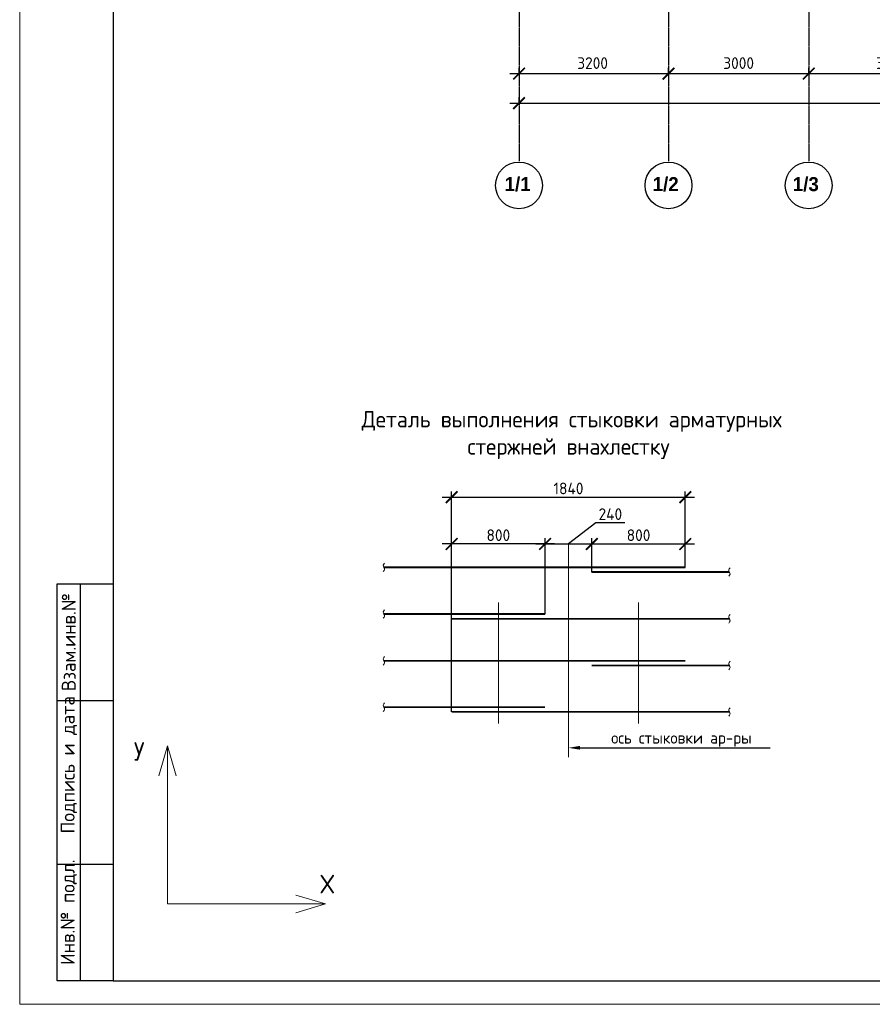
# Model space of a CAD drawing. Header units: millimetres. Extents: x -93479 to 1057970, y -66333 to 172656.
# Tile 374 of 473: x 787553 to 805800, y 1090 to 22158. Entities that reach past the tile are written whole.
import ezdxf
from ezdxf import colors
from ezdxf.entities.mleader import LeaderData, LeaderLine
from ezdxf.enums import TextEntityAlignment as Align
from ezdxf.math import Vec2, Vec3

# ---------------------------------------------------------------- set-up
doc = ezdxf.new("R2010")
doc.units = ezdxf.units.MM
for name, pattern in [('______5', [1100, 800, -100, 100, -100]), ('CENTER2', [28.575, 19.05, -3.175, 3.175, -3.175]), ('осевая', [50.8, 31.75, -6.35, 6.35, -6.35])]:
    doc.linetypes.add(name, pattern=pattern)
for name, color, linetype, lineweight in [('0.20 __', 4, 'Continuous', 20), ('Арматура', 152, 'Continuous', 40), ('Выноски', 20, 'Continuous', 20), ('Осевая', 10, 'CENTER2', 20), ('Оси', 40, '______5', 18), ('подоснова', 151, 'Continuous', 5), ('РАЗМЕРЫ', 7, 'Continuous', 9), ('СПДС_РАЗМЕРЫ', 152, 'Continuous', 25), ('Текст', 7, 'Continuous', 25), ('ТОНКИЕ', 7, 'Continuous', 9), ('Узлы', 7, 'Continuous', 0)]:
    doc.layers.add(name, color=color, linetype=linetype, lineweight=lineweight)
doc.layers.add('ТОЛСТЫЕ_ОСНОВНЫЕ', color=6, linetype='Continuous')
doc.styles.add('GOST-2.304_Type-B', font='GOST_Common.ttf')
doc.styles.add('MtXpl_Century Gothic', font='GOTHICB.TTF', dxfattribs={"height": 0.2})
doc.styles.add('style1', font='GOST_Common.ttf', dxfattribs={"height": 500})
doc.styles.add('Украинский', font='isocpeur.ttf', dxfattribs={"oblique": 12})
doc.dimstyles.new('5х', dxfattribs={"dimscale": 100, "dimtxt": 2.5, "dimasz": 2.5, "dimexe": 1.25, "dimexo": 0, "dimtad": 1, "dimdec": 0, "dimlfac": 0.2, "dimtxsty": 'GOST-2.304_Type-B', "dimblk": 'ARCHTICK', "dimcen": 2.5, "dimdle": 2, "dimadec": 0, "dimazin": 2, "dimtfac": 0.75, "dimtdec": 0, "dimtmove": 1, "dimatfit": 3, "dimfxl": 1, "dimtolj": 1, "dimarcsym": 1})
doc.dimstyles.new('СПДС', dxfattribs={"dimscale": 100, "dimtxt": 2.5, "dimasz": 2.5, "dimexe": 1.25, "dimexo": 0, "dimtad": 1, "dimdec": 0, "dimtxsty": 'GOST-2.304_Type-B', "dimblk": 'ARCHTICK', "dimcen": 2.5, "dimdle": 2, "dimadec": 0, "dimazin": 2, "dimtfac": 0.75, "dimtdec": 0, "dimtmove": 1, "dimatfit": 3, "dimfxl": 1, "dimtolj": 1, "dimarcsym": 1})

# ---------------------------------------------------------------- blocks, each defined once
blk = doc.blocks.new('_ArchTick')
at = {"color": 0, "linetype": 'ByBlock', "const_width": 0.15}
blk.add_lwpolyline([(-0.5, -0.5), (0.5, 0.5)], dxfattribs=at)
blk = doc.blocks.new('*D2014')
at = {"layer": 'DEFPOINTS', "color": 0, "ltscale": 100, "transparency": 16777216}
for p in [(-5586, -35036), (51514, -35036), (51514, -35036)]:
    blk.add_point(p, dxfattribs=at)
at = {"layer": 'СПДС_РАЗМЕРЫ', "color": 0, "lineweight": -2, "transparency": 16777216}
for p, q in [((-5586, -35036), (-5586, -34911)), ((51514, -35036), (51514, -34911)), ((-5786, -35036), (51714, -35036))]:
    blk.add_line(p, q, dxfattribs=at)
at = {"layer": 'СПДС_РАЗМЕРЫ', "color": 0, "lineweight": -2, "ltscale": 100, "transparency": 16777216, "xscale": 250, "yscale": 250, "zscale": 250, "rotation": 180}
blk.add_blockref('_ArchTick', (-5586, -35036), dxfattribs=at)
at = {"layer": 'СПДС_РАЗМЕРЫ', "color": 0, "lineweight": -2, "ltscale": 100, "transparency": 16777216, "xscale": 250, "yscale": 250, "zscale": 250}
blk.add_blockref('_ArchTick', (51514, -35036), dxfattribs=at)
at = {"layer": 'СПДС_РАЗМЕРЫ', "color": 0, "ltscale": 100, "transparency": 16777216, "insert": (22931, -34811), "char_height": 250, "attachment_point": 5, "style": 'GOST-2.304_Type-B'}
blk.add_mtext('\\A1;57100', dxfattribs=at)
blk = doc.blocks.new('*D2023')
at = {"layer": 'DEFPOINTS', "color": 0, "ltscale": 100, "transparency": 16777216}
for p in [(-5586, -34405), (-2386, -34405), (-2386, -34405)]:
    blk.add_point(p, dxfattribs=at)
at = {"layer": 'СПДС_РАЗМЕРЫ', "color": 0, "lineweight": -2, "transparency": 16777216}
for p, q in [((-5586, -34405), (-5586, -34280)), ((-2386, -34405), (-2386, -34280)), ((-5786, -34405), (-2186, -34405))]:
    blk.add_line(p, q, dxfattribs=at)
at = {"layer": 'СПДС_РАЗМЕРЫ', "color": 0, "lineweight": -2, "ltscale": 100, "transparency": 16777216, "xscale": 250, "yscale": 250, "zscale": 250, "rotation": 180}
blk.add_blockref('_ArchTick', (-5586, -34405), dxfattribs=at)
at = {"layer": 'СПДС_РАЗМЕРЫ', "color": 0, "lineweight": -2, "ltscale": 100, "transparency": 16777216, "xscale": 250, "yscale": 250, "zscale": 250}
blk.add_blockref('_ArchTick', (-2386, -34405), dxfattribs=at)
at = {"layer": 'СПДС_РАЗМЕРЫ', "color": 0, "ltscale": 100, "transparency": 16777216, "insert": (-4011, -34180), "char_height": 250, "attachment_point": 5, "style": 'GOST-2.304_Type-B'}
blk.add_mtext('\\A1;3200', dxfattribs=at)
blk = doc.blocks.new('*D2024')
at = {"layer": 'DEFPOINTS', "color": 0, "ltscale": 100, "transparency": 16777216}
for p in [(-2386, -34405), (614, -34405), (614, -34405)]:
    blk.add_point(p, dxfattribs=at)
at = {"layer": 'СПДС_РАЗМЕРЫ', "color": 0, "lineweight": -2, "transparency": 16777216}
for p, q in [((-2386, -34405), (-2386, -34280)), ((614, -34405), (614, -34280)), ((-2586, -34405), (814, -34405))]:
    blk.add_line(p, q, dxfattribs=at)
at = {"layer": 'СПДС_РАЗМЕРЫ', "color": 0, "lineweight": -2, "ltscale": 100, "transparency": 16777216, "xscale": 250, "yscale": 250, "zscale": 250, "rotation": 180}
blk.add_blockref('_ArchTick', (-2386, -34405), dxfattribs=at)
at = {"layer": 'СПДС_РАЗМЕРЫ', "color": 0, "lineweight": -2, "ltscale": 100, "transparency": 16777216, "xscale": 250, "yscale": 250, "zscale": 250}
blk.add_blockref('_ArchTick', (614, -34405), dxfattribs=at)
at = {"layer": 'СПДС_РАЗМЕРЫ', "color": 0, "ltscale": 100, "transparency": 16777216, "insert": (-886, -34180), "char_height": 250, "attachment_point": 5, "style": 'GOST-2.304_Type-B'}
blk.add_mtext('\\A1;3000', dxfattribs=at)
blk = doc.blocks.new('*D2025')
at = {"layer": 'DEFPOINTS', "color": 0, "ltscale": 100, "transparency": 16777216}
for p in [(614, -34405), (4214, -34405), (4214, -34405)]:
    blk.add_point(p, dxfattribs=at)
at = {"layer": 'СПДС_РАЗМЕРЫ', "color": 0, "lineweight": -2, "transparency": 16777216}
for p, q in [((614, -34405), (614, -34280)), ((4214, -34405), (4214, -34280)), ((414, -34405), (4414, -34405))]:
    blk.add_line(p, q, dxfattribs=at)
at = {"layer": 'СПДС_РАЗМЕРЫ', "color": 0, "lineweight": -2, "ltscale": 100, "transparency": 16777216, "xscale": 250, "yscale": 250, "zscale": 250, "rotation": 180}
blk.add_blockref('_ArchTick', (614, -34405), dxfattribs=at)
at = {"layer": 'СПДС_РАЗМЕРЫ', "color": 0, "lineweight": -2, "ltscale": 100, "transparency": 16777216, "xscale": 250, "yscale": 250, "zscale": 250}
blk.add_blockref('_ArchTick', (4214, -34405), dxfattribs=at)
at = {"layer": 'СПДС_РАЗМЕРЫ', "color": 0, "ltscale": 100, "transparency": 16777216, "insert": (2388, -34180), "char_height": 250, "attachment_point": 5, "style": 'GOST-2.304_Type-B'}
blk.add_mtext('\\A1;3600', dxfattribs=at)
blk = doc.blocks.new('*U1952')
at = {"layer": 'ТОЛСТЫЕ_ОСНОВНЫЕ', "color": 7}
for p, q in [((8, 5), (8, 90)), ((8, 90), (20, 90)), ((13, 5), (13, 90)), ((8, 65), (20, 65)), ((8, 30), (20, 30)), ((20, 5), (8, 5))]:
    blk.add_line(p, q, dxfattribs=at)
blk.add_lwpolyline([(20, 5), (836, 5), (836, 589), (20, 589)], close=True, dxfattribs=at)
at = {"layer": 'ТОНКИЕ', "color": 7}
blk.add_lwpolyline([(0, 0), (841, 0), (841, 594), (0, 594)], close=True, dxfattribs=at)
at = {"layer": 'Текст', "color": 7, "style": 'style1'}
for s, p in [('Взам.инв.№', (10.5, 77.5)), ('Подпись и дата', (10.5, 51.25)), ('Инв.№ подл.', (10.5, 19.7))]:
    blk.add_text(s, height=3, rotation=90, dxfattribs=at).set_placement(p, align=Align.MIDDLE)
blk = doc.blocks.new('*D1693')
at = {"layer": 'DEFPOINTS', "color": 0, "ltscale": 100, "transparency": 16777216}
for p in [(801797, 11940), (801797, 10996), (796797, 7347)]:
    blk.add_point(p, dxfattribs=at)
at = {"layer": 'РАЗМЕРЫ', "color": 0, "linetype": 'Continuous', "lineweight": -2, "transparency": 16777216}
for p, q in [((796797, 7347), (796797, 12065)), ((801797, 10996), (801797, 12065)), ((796597, 11940), (801997, 11940))]:
    blk.add_line(p, q, dxfattribs=at)
at = {"layer": 'РАЗМЕРЫ', "color": 0, "lineweight": -2, "ltscale": 100, "transparency": 16777216, "xscale": 250, "yscale": 250, "zscale": 250, "rotation": 180}
blk.add_blockref('_ArchTick', (796797, 11940), dxfattribs=at)
at = {"layer": 'РАЗМЕРЫ', "color": 0, "lineweight": -2, "ltscale": 100, "transparency": 16777216, "xscale": 250, "yscale": 250, "zscale": 250}
blk.add_blockref('_ArchTick', (801797, 11940), dxfattribs=at)
at = {"layer": 'РАЗМЕРЫ', "color": 0, "ltscale": 100, "transparency": 16777216, "insert": (799297, 12128), "char_height": 250, "attachment_point": 5, "style": 'GOST-2.304_Type-B'}
blk.add_mtext('\\A1;1840', dxfattribs=at)
blk = doc.blocks.new('*D1694')
at = {"layer": 'DEFPOINTS', "color": 0, "ltscale": 100, "transparency": 16777216}
for p in [(796797, 10940), (796797, 10440), (798797, 9440)]:
    blk.add_point(p, dxfattribs=at)
at = {"layer": 'РАЗМЕРЫ', "color": 0, "linetype": 'Continuous', "lineweight": -2, "transparency": 16777216}
for p, q in [((796797, 10440), (796797, 11065)), ((798797, 9440), (798797, 11065)), ((798997, 10940), (796597, 10940))]:
    blk.add_line(p, q, dxfattribs=at)
at = {"layer": 'РАЗМЕРЫ', "color": 0, "lineweight": -2, "ltscale": 100, "transparency": 16777216, "xscale": 250, "yscale": 250, "zscale": 250, "rotation": 180}
blk.add_blockref('_ArchTick', (796797, 10940), dxfattribs=at)
at = {"layer": 'РАЗМЕРЫ', "color": 0, "lineweight": -2, "ltscale": 100, "transparency": 16777216, "xscale": 250, "yscale": 250, "zscale": 250}
blk.add_blockref('_ArchTick', (798797, 10940), dxfattribs=at)
at = {"layer": 'РАЗМЕРЫ', "color": 0, "ltscale": 100, "transparency": 16777216, "insert": (797797, 11128), "char_height": 250, "attachment_point": 5, "style": 'GOST-2.304_Type-B'}
blk.add_mtext('\\A1;800', dxfattribs=at)
blk = doc.blocks.new('*D1695')
at = {"layer": 'DEFPOINTS', "color": 0, "ltscale": 100, "transparency": 16777216}
for p in [(801797, 10940), (799797, 10339), (801797, 10440)]:
    blk.add_point(p, dxfattribs=at)
at = {"layer": 'РАЗМЕРЫ', "color": 0, "linetype": 'Continuous', "lineweight": -2, "transparency": 16777216}
for p, q in [((799797, 10339), (799797, 11065)), ((801797, 10440), (801797, 11065)), ((799597, 10940), (801997, 10940))]:
    blk.add_line(p, q, dxfattribs=at)
at = {"layer": 'РАЗМЕРЫ', "color": 0, "lineweight": -2, "ltscale": 100, "transparency": 16777216, "xscale": 250, "yscale": 250, "zscale": 250, "rotation": 180}
blk.add_blockref('_ArchTick', (799797, 10940), dxfattribs=at)
at = {"layer": 'РАЗМЕРЫ', "color": 0, "lineweight": -2, "ltscale": 100, "transparency": 16777216, "xscale": 250, "yscale": 250, "zscale": 250}
blk.add_blockref('_ArchTick', (801797, 10940), dxfattribs=at)
at = {"layer": 'РАЗМЕРЫ', "color": 0, "ltscale": 100, "transparency": 16777216, "insert": (800797, 11128), "char_height": 250, "attachment_point": 5, "style": 'GOST-2.304_Type-B'}
blk.add_mtext('\\A1;800', dxfattribs=at)
blk = doc.blocks.new('*D1696')
at = {"layer": 'DEFPOINTS', "color": 0, "ltscale": 100, "transparency": 16777216}
for p in [(799797, 10940), (798797, 10520), (799797, 10356)]:
    blk.add_point(p, dxfattribs=at)
at = {"layer": 'РАЗМЕРЫ', "color": 0, "linetype": 'Continuous', "lineweight": -2, "transparency": 16777216}
for p, q in [((799881, 11390), (799297, 10940)), ((800507, 11390), (799881, 11390)), ((798797, 10520), (798797, 11065)), ((799797, 10356), (799797, 11065)), ((798597, 10940), (799997, 10940))]:
    blk.add_line(p, q, dxfattribs=at)
at = {"layer": 'РАЗМЕРЫ', "color": 0, "lineweight": -2, "ltscale": 100, "transparency": 16777216, "xscale": 250, "yscale": 250, "zscale": 250, "rotation": 180}
blk.add_blockref('_ArchTick', (798797, 10940), dxfattribs=at)
at = {"layer": 'РАЗМЕРЫ', "color": 0, "lineweight": -2, "ltscale": 100, "transparency": 16777216, "xscale": 250, "yscale": 250, "zscale": 250}
blk.add_blockref('_ArchTick', (799797, 10940), dxfattribs=at)
at = {"layer": 'РАЗМЕРЫ', "color": 0, "ltscale": 100, "transparency": 16777216, "insert": (800194, 11578), "char_height": 250, "attachment_point": 5, "style": 'GOST-2.304_Type-B'}
blk.add_mtext('\\A1;240', dxfattribs=at)
blk = doc.blocks.new('оси')
at = {"color": 7, "linetype": 'ByBlock', "lineweight": -2}
for centre in [(-5586.9, -36796), (-2386.9, -36796), (613.1, -36796)]:
    blk.add_circle(centre, 500, dxfattribs=at)
at = {"layer": 'Оси', "color": 7, "linetype": 'осевая', "lineweight": 25, "transparency": 33554687}
for p, q in [((-5586.3, 151.4), (-5586.3, -36280.2)), ((-2386.3, 151.4), (-2386.3, -36280.2)), ((613.7, 151.4), (613.7, -36280.2))]:
    blk.add_line(p, q, dxfattribs=at)
at = {"layer": 'Оси', "color": 7, "lineweight": 25, "transparency": 33554687, "style": 'MtXpl_Century Gothic'}
for s, p in [('1/1', (-5894.7, -36919.3)), ('1/2', (-2726.1, -36919.3)), ('1/3', (272.6, -36919.3))]:
    blk.add_text(s, height=300, dxfattribs=at).set_placement(p)
at = {"layer": 'СПДС_РАЗМЕРЫ', "color": 7}
for base, p1, p2, picture, middle in [((-2386.3, -34405), (-5586.3, -34405), (-2386.3, -34405), '*D2023', (-4011.5, -34405)), ((613.7, -34405), (-2386.3, -34405), (613.7, -34405), '*D2024', (-886.3, -34405)), ((4213.5, -34405), (613.7, -34405), (4213.5, -34405), '*D2025', (2388.4, -34405)), ((51513.5, -35036.2), (-5586.3, -35036.2), (51513.5, -35036.2), '*D2014', (22931, -35036.2))]:
    dim = blk.add_linear_dim(base=base, p1=p1, p2=p2, dimstyle='СПДС', override={"dimgap": 1}, dxfattribs=at)
    dim.commit()
    dim.dimension.update_dxf_attribs({"geometry": picture, "text_midpoint": middle, "dimtype": 160})

msp = doc.modelspace()

# ---------------------------------------------------------------- linework, layer by layer
at = {"layer": '0.20 __', "color": 7}
for points in [[(795361.2, 10530), (795333.7, 10485), (795361.2, 10395), (795333.7, 10350)], [(802756.4, 10429.1), (802728.9, 10384.1), (802756.4, 10294.1), (802728.9, 10249.1)], [(795361.2, 9530), (795333.7, 9485), (795361.2, 9395), (795333.7, 9350)], [(802756.4, 9429.1), (802728.9, 9384.1), (802756.4, 9294.1), (802728.9, 9249.1)], [(795361.2, 8530), (795333.7, 8485), (795361.2, 8395), (795333.7, 8350)], [(802756.4, 8429.1), (802728.9, 8384.1), (802756.4, 8294.1), (802728.9, 8249.1)], [(795361.2, 7538.4), (795333.7, 7493.4), (795361.2, 7403.4), (795333.7, 7358.4)], [(802756.4, 7437.5), (802728.9, 7392.5), (802756.4, 7302.5), (802728.9, 7257.5)]]:
    msp.add_spline(points, degree=3, dxfattribs=at)
at = {"layer": 'Арматура', "color": 7, "const_width": 40}
for points in [[(795347.4, 10440), (801796.8, 10440)], [(799796.8, 10339.1), (802742.7, 10339.1)], [(795347.4, 9440), (798796.8, 9440)], [(796796.8, 9339.1), (802742.7, 9339.1)], [(795347.4, 8440), (801796.8, 8440)], [(799796.8, 8339.1), (802742.7, 8339.1)], [(795347.4, 7448.4), (798796.8, 7448.4)], [(796796.8, 7347.5), (802742.7, 7347.5)]]:
    msp.add_lwpolyline(points, dxfattribs=at)
at = {"layer": 'Оси', "color": 7, "ltscale": 45}
msp.add_line((799296.8, 10940), (799296.8, 6380.6), dxfattribs=at)
at = {"layer": 'Оси', "color": 7, "linetype": 'Continuous', "ltscale": 20}
for p, q in [((797796.8, 9690), (797796.8, 7097.5)), ((800796.8, 9690), (800796.8, 7097.5))]:
    msp.add_line(p, q, dxfattribs=at)
at = {"layer": 'подоснова', "color": 7}
for p, q in [((790716.3, 6618.1), (790528.7, 5980.5)), ((790716.3, 6618.1), (790716.3, 3237.5)), ((790716.3, 6618.1), (790903.9, 5980.5)), ((794096.9, 3237.5), (793459.4, 3425.1)), ((790716.3, 3237.5), (794096.9, 3237.5)), ((794096.9, 3237.5), (793459.4, 3049.9))]:
    msp.add_line(p, q, dxfattribs=at)

# ---------------------------------------------------------------- block references
at = {"xscale": 100, "yscale": 100, "zscale": 100}
msp.add_blockref('*U1952', (787553, 1090.3), dxfattribs=at)
at = {"color": 7}
msp.add_blockref('оси', (803825, 55409), dxfattribs=at)

# ---------------------------------------------------------------- texts
at = {"layer": 'Осевая', "color": 7, "style": 'GOST-2.304_Type-B'}
for s, p in [('У', (790111.2, 6499.4)), ('Х', (794136.7, 3662.4))]:
    msp.add_text(s, height=400, dxfattribs=at).set_placement(p, align=Align.MIDDLE_CENTER)
at = {"layer": 'Узлы', "color": 7, "linetype": 'Continuous', "lineweight": 0, "width": 10464.96, "attachment_point": 5, "style": 'GOST-2.304_Type-B'}
for s, insert, char_height in [('\\pxi0.391,qc;Деталь выполнения стыковки арматурных стержней внахлестку', (799296.8, 13270.2), 350), ('ось стыковки ар-ры', (801715.5, 6758.8), 250)]:
    msp.add_mtext(s, dxfattribs=dict(at, insert=insert, char_height=char_height))

# ---------------------------------------------------------------- dimensions: what is measured, and where the dimension line sits
at = {"layer": 'РАЗМЕРЫ', "color": 7, "linetype": 'Continuous'}
dim = msp.add_linear_dim(base=(801796.8, 11940), p1=(796796.8, 7347.5), p2=(801796.8, 10996.4), text='1840', dimstyle='5х', dxfattribs=at)
dim.commit()
dim.dimension.update_dxf_attribs({"geometry": '*D1693', "text_midpoint": (799296.8, 12127.7)})
for base, p1, p2, text, picture, middle in [((799796.8, 10940), (798796.8, 10520), (799796.8, 10356.1), '240', '*D1696', (799944, 11390)), ((796796.8, 10940), (798796.8, 9440), (796796.8, 10440), '800', '*D1694', (797796.8, 10940)), ((801796.8, 10940), (799796.8, 10339.1), (801796.8, 10440), '800', '*D1695', (800796.8, 10940))]:
    dim = msp.add_linear_dim(base=base, p1=p1, p2=p2, text=text, dimstyle='5х', dxfattribs=at)
    dim.commit()
    dim.dimension.update_dxf_attribs({"geometry": picture, "text_midpoint": middle, "dimtype": 160})

# ---------------------------------------------------------------- leaders
at = {"layer": 'Выноски', "color": 7, "ltscale": 0.1}
ml = msp.add_multileader_mtext('Standard', dxfattribs=at)
ml.set_content('', color=7, style='Украинский')
ml.set_leader_properties()
ml.build(insert=Vec2(0, 0))
ml.multileader.update_dxf_attribs({"text_right_attachment_type": 6, "arrow_head_size": 250})
ctx = ml.context
ctx.base_point, ctx.char_height, ctx.arrow_head_size, ctx.landing_gap_size, ctx.plane_origin = Vec3(803616, 6579), 0.18, 250, 0.09, Vec3(801036.8, 3427.2)
ctx.right_attachment = 6
notes = []
notes.append((ctx, [(0, (1, 1, 0), (800046.8, 6579), (1, 0), 3569.2, [(0, [(799296.8, 6579)], 0, [])])]))
ctx.mtext.insert, ctx.mtext.flow_direction = Vec3(803616.1, 6579.1), 5
for ctx, leaders in notes:
    for number, flags, end, landing, length, lines in leaders:
        leader = LeaderData()
        leader.index, (leader.has_last_leader_line, leader.has_dogleg_vector, leader.attachment_direction) = number, flags
        leader.last_leader_point, leader.dogleg_vector, leader.dogleg_length = Vec3(end), Vec3(landing), length
        for number, points, colour, breaks in lines:
            line = LeaderLine()
            line.index, line.vertices, line.color, line.breaks = number, Vec3.list(points), colors.encode_raw_color(colour), breaks
            leader.lines.append(line)
        ctx.leaders.append(leader)

doc.saveas('drawing.dxf')
